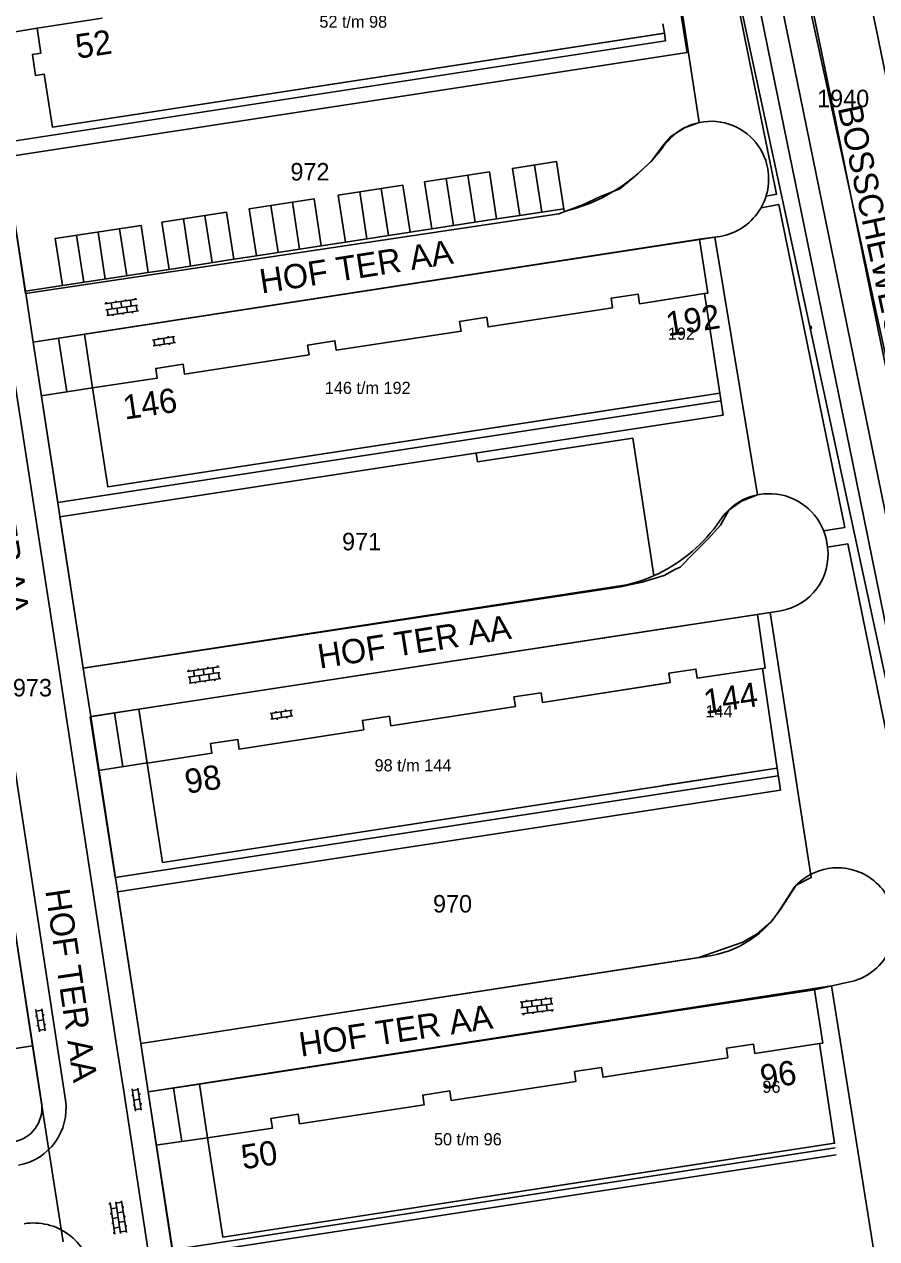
# Model space of a CAD drawing. Extents: x 148816 to 151297, y 399515 to 402500.
# Drawn here: x 150434.3 to 150522, y 401212.2 to 401337.1 of the extents above; entities that cross this region are included whole.
import ezdxf

# ---------------------------------------------------------------- set-up
doc = ezdxf.new("R2010")
doc.units = 0
for name, color, linetype in [('B01 Hoofdgebouw  [T] Norm', 7, 'Continuous'), ('B01 hoofgebouw', 7, 'Continuous'), ('G01 perceelsgrens', 7, 'Continuous'), ('Q21 Lichtmast  Gem', 7, 'Continuous'), ('S02 Open verharding  Norm', 7, 'Continuous'), ('T04 Haag heg  [D] Gem', 7, 'Continuous'), ('V00 Kant verharding algemeen  [T] Norm', 7, 'Continuous'), ('V00 Kant verharding algemeen secundair  [D] Gem', 7, 'Continuous'), ('V00 Kant verharding algemeen secundair  [T] Norm', 7, 'Continuous'), ('Z01 perceelnummer', 7, 'Continuous'), ('Z02 huisnummer', 7, 'Continuous'), ('Z02 Huisnummer  [Tekst] Norm', 7, 'Continuous'), ('Z06 straatnaam', 7, 'Continuous')]:
    doc.layers.add(name, color=color, linetype=linetype)

msp = doc.modelspace()

# ---------------------------------------------------------------- linework, layer by layer
at = {"layer": 'B01 Hoofdgebouw  [T] Norm'}
for p, q in [((150435.6, 401336.7), (150442.29, 401337.72)), ((150435.99, 401334.12), (150435.6, 401336.7)), ((150500, 401336.15), (150437.2, 401326.5)), ((150500, 401337.14), (150500.15, 401336.17)), ((150500.15, 401336.17), (150500, 401336.15)), ((150435.13, 401333.99), (150435.99, 401334.12)), ((150435.46, 401331.82), (150435.13, 401333.99)), ((150436.32, 401331.97), (150435.46, 401331.82)), ((150437.2, 401326.5), (150436.32, 401331.97)), ((150497.46, 401309.32), (150494.67, 401308.92)), ((150494.67, 401308.92), (150494.81, 401307.93)), ((150497.6, 401308.33), (150497.46, 401309.32)), ((150500, 401308.71), (150497.6, 401308.33)), ((150504.27, 401309.38), (150500, 401308.71)), ((150505.85, 401299.14), (150504.27, 401309.38)), ((150494.81, 401307.93), (150482.01, 401305.95)), ((150481.87, 401306.95), (150479.06, 401306.51)), ((150479.06, 401306.51), (150479.22, 401305.51)), ((150482.01, 401305.95), (150481.87, 401306.95)), ((150479.22, 401305.51), (150466.38, 401303.55)), ((150466.25, 401304.53), (150463.43, 401304.09)), ((150463.43, 401304.09), (150463.59, 401303.09)), ((150466.38, 401303.55), (150466.25, 401304.53)), ((150463.59, 401303.09), (150450.77, 401301.11)), ((150450.62, 401302.12), (150447.82, 401301.69)), ((150447.82, 401301.69), (150447.97, 401300.7)), ((150450.77, 401301.11), (150450.62, 401302.12)), ((150447.97, 401300.7), (150441.32, 401299.7)), ((150441.32, 401299.7), (150442.89, 401289.5)), ((150500, 401298.24), (150505.85, 401299.14)), ((150442.89, 401289.5), (150500, 401298.24)), ((150500.61, 401270.34), (150503.39, 401270.76)), ((150500.73, 401269.36), (150500.61, 401270.34)), ((150503.39, 401270.76), (150503.53, 401269.81)), ((150503.53, 401269.81), (150510.23, 401270.8)), ((150510.23, 401270.8), (150511.74, 401260.57)), ((150487.62, 401267.32), (150499.71, 401269.2)), ((150500, 401269.25), (150500.73, 401269.36)), ((150484.67, 401267.89), (150487.47, 401268.31)), ((150484.82, 401266.91), (150484.67, 401267.89)), ((150487.47, 401268.31), (150487.62, 401267.32)), ((150472.01, 401264.91), (150484.82, 401266.91)), ((150469.07, 401265.48), (150471.86, 401265.91)), ((150469.21, 401264.5), (150469.07, 401265.48)), ((150471.86, 401265.91), (150472.01, 401264.91)), ((150453.46, 401263.11), (150456.25, 401263.51)), ((150456.25, 401263.51), (150456.39, 401262.51)), ((150456.39, 401262.51), (150469.21, 401264.5)), ((150453.6, 401262.12), (150453.46, 401263.11)), ((150446.92, 401261.09), (150453.6, 401262.12)), ((150448.51, 401250.87), (150446.92, 401261.09)), ((150511.74, 401260.57), (150500, 401258.77)), ((150499.71, 401258.72), (150448.51, 401250.87)), ((150506.52, 401231.75), (150509.31, 401232.18)), ((150506.67, 401230.76), (150506.52, 401231.75)), ((150509.31, 401232.18), (150509.46, 401231.19)), ((150509.46, 401231.19), (150516.1, 401232.22)), ((150516.1, 401232.22), (150517.65, 401221.98)), ((150490.9, 401229.34), (150493.68, 401229.76)), ((150493.68, 401229.76), (150493.83, 401228.77)), ((150500, 401229.73), (150506.67, 401230.76)), ((150491.05, 401228.34), (150490.9, 401229.34)), ((150493.83, 401228.77), (150500, 401229.73)), ((150475.28, 401226.93), (150478.07, 401227.36)), ((150478.07, 401227.36), (150478.22, 401226.37)), ((150478.22, 401226.37), (150491.05, 401228.34)), ((150475.43, 401225.94), (150475.28, 401226.93)), ((150459.67, 401224.53), (150462.45, 401224.97)), ((150462.45, 401224.97), (150462.61, 401223.97)), ((150462.61, 401223.97), (150475.43, 401225.94)), ((150453.15, 401222.53), (150459.83, 401223.53)), ((150459.83, 401223.53), (150459.67, 401224.53)), ((150454.72, 401212.31), (150453.15, 401222.53)), ((150517.65, 401221.98), (150500, 401219.27)), ((150500, 401219.27), (150454.72, 401212.31))]:
    msp.add_line(p, q, dxfattribs=at)
at = {"layer": 'B01 hoofgebouw'}
for points in [[(150500, 401337.14), (150500.15, 401336.17), (150437.2, 401326.5), (150436.32, 401331.97), (150435.46, 401331.82), (150435.13, 401333.99), (150435.99, 401334.12), (150435.6, 401336.7), (150442.29, 401337.72)], [(150497.6, 401308.33), (150497.46, 401309.32), (150494.67, 401308.92), (150494.81, 401307.93), (150482.01, 401305.95), (150481.87, 401306.95), (150479.06, 401306.51), (150479.22, 401305.51), (150466.38, 401303.55), (150466.25, 401304.53), (150463.43, 401304.09), (150463.59, 401303.09), (150450.77, 401301.11), (150450.62, 401302.12), (150447.82, 401301.69), (150447.97, 401300.7), (150441.32, 401299.7), (150442.89, 401289.5), (150505.85, 401299.14), (150504.27, 401309.38), (150497.6, 401308.33)], [(150448.51, 401250.87), (150446.92, 401261.09), (150453.6, 401262.12), (150453.46, 401263.11), (150456.25, 401263.51), (150456.39, 401262.51), (150469.21, 401264.5), (150469.07, 401265.48), (150471.86, 401265.91), (150472.01, 401264.91), (150484.82, 401266.91), (150484.67, 401267.89), (150487.47, 401268.31), (150487.62, 401267.32), (150500.73, 401269.36), (150500.61, 401270.34), (150503.39, 401270.76), (150503.53, 401269.81), (150510.23, 401270.8), (150511.74, 401260.57), (150448.51, 401250.87)], [(150454.72, 401212.31), (150453.15, 401222.53), (150459.83, 401223.53), (150459.67, 401224.53), (150462.45, 401224.97), (150462.61, 401223.97), (150475.43, 401225.94), (150475.28, 401226.93), (150478.07, 401227.36), (150478.22, 401226.37), (150491.05, 401228.34), (150490.9, 401229.34), (150493.68, 401229.76), (150493.83, 401228.77), (150506.67, 401230.76), (150506.52, 401231.75), (150509.31, 401232.18), (150509.46, 401231.19), (150516.1, 401232.22), (150517.65, 401221.98), (150454.72, 401212.31)]]:
    msp.add_lwpolyline(points, dxfattribs=at)
at = {"layer": 'G01 perceelsgrens'}
for points in [[(150505.62, 401350.09), (150535.58, 401210.97)], [(150500.28, 401349.34), (150503.71, 401326.98)], [(150434.43, 401309.41), (150430.7, 401333.73)], [(150435.15, 401232.01), (150419.87, 401332)], [(150503.71, 401326.98), (150502.2, 401326.45), (150500.82, 401325.54), (150499.95, 401324.56), (150498.81, 401323), (150497.23, 401321.58), (150495.57, 401320.15), (150493.56, 401319.37), (150491.82, 401318.56), (150489.3, 401317.58), (150434.43, 401309.41)], [(150440.35, 401270.85), (150435.2, 401304.39), (150505.35, 401315.19)], [(150505.35, 401315.19), (150509.73, 401288.68)], [(150509.73, 401288.68), (150508.09, 401288.03), (150506.78, 401287.1), (150505.9, 401285.55), (150504.65, 401284.17), (150503.15, 401282.63), (150501.75, 401281.25), (150501.3, 401281.04), (150500.13, 401280.38), (150497.85, 401279.71), (150495.62, 401279.22), (150440.35, 401270.85)], [(150446.28, 401232.23), (150441.12, 401265.86), (150511.01, 401276.58)], [(150511.01, 401276.58), (150515.26, 401249.32), (150513.69, 401248.54), (150512.04, 401246), (150511.09, 401244.73), (150509.69, 401243.5), (150508.23, 401242.65), (150503.69, 401241.09), (150446.28, 401232.23)], [(150451.37, 401198.81), (150447.04, 401227.25), (150517.35, 401238.16)], [(150517.35, 401238.16), (150521.98, 401209.16)], [(150392.67, 401225.55), (150394.86, 401225.87), (150400.98, 401226.8), (150401.94, 401220.64), (150427.83, 401224.6), (150426.9, 401230.77), (150432.69, 401231.61), (150435.15, 401232.01)], [(150435.15, 401232.01), (150438.3, 401211.82)]]:
    msp.add_lwpolyline(points, dxfattribs=at)
at = {"layer": 'Q21 Lichtmast  Gem'}
msp.add_lwpolyline([(150470.02, 401545.9), (150556.48, 401148.68), (150587.33, 401006.96), (150639.15, 400861.23), (150792, 400651.61), (150911.82, 400487.27), (150967.93, 400385.83), (150992.88, 400314.71), (150864.37, 400354.64), (150785.76, 400358.38), (150705.9, 400348.4), (150564.28, 400314.71), (150489.42, 400271.04), (150319.72, 400151.26), (150222.4, 400100.1), (150103.26, 400037.48), (150071.61, 400097.7), (150036.48, 400058.92), (149995.31, 400040.21), (149954.13, 400021.49), (149930.42, 400026.48), (149891.12, 400015.25), (149831.23, 399977.82), (149652.8, 400166.23)], dxfattribs=at)
at = {"layer": 'S02 Open verharding  Norm'}
for p, q in [((150445.86, 401308.8), (150442.59, 401308.32)), ((150442.74, 401308.34), (150442.72, 401308.49)), ((150443.73, 401308.49), (150443.71, 401308.64)), ((150444.31, 401307.97), (150444.23, 401308.56)), ((150444.72, 401308.63), (150444.7, 401308.78)), ((150445.3, 401308.11), (150445.22, 401308.71)), ((150445.71, 401308.78), (150445.69, 401308.93)), ((150445.95, 401308.21), (150442.68, 401307.73)), ((150446.03, 401307.61), (150442.77, 401307.13)), ((150442.92, 401307.16), (150442.83, 401307.75)), ((150443.24, 401308.42), (150443.32, 401307.82)), ((150443.41, 401307.23), (150443.43, 401307.08)), ((150443.91, 401307.3), (150443.82, 401307.9)), ((150444.4, 401307.37), (150444.42, 401307.23)), ((150444.9, 401307.45), (150444.81, 401308.04)), ((150445.39, 401307.52), (150445.41, 401307.37)), ((150445.89, 401307.59), (150445.8, 401308.19)), ((150515.18, 401306.01), (150515.23, 401305.78)), ((150515.18, 401305.99), (150515.24, 401306)), ((150515.24, 401306.02), (150515.29, 401305.79)), ((150447.47, 401304.6), (150449.75, 401304.96)), ((150448.09, 401304.85), (150448.11, 401304.7)), ((150448.61, 401304.78), (150448.7, 401304.19)), ((150449.08, 401305), (150449.1, 401304.86)), ((150449.69, 401304.34), (150449.6, 401304.93)), ((150515.19, 401305.94), (150515.18, 401305.94)), ((150515.26, 401305.91), (150515.2, 401305.89)), ((150515.21, 401305.85), (150515.2, 401305.84)), ((150515.22, 401305.8), (150515.28, 401305.81)), ((150515.27, 401305.96), (150515.25, 401305.96)), ((150515.29, 401305.86), (150515.27, 401305.86)), ((150447.56, 401304.01), (150449.84, 401304.36)), ((150447.71, 401304.03), (150447.62, 401304.63)), ((150448.21, 401304.11), (150448.23, 401303.96)), ((150449.19, 401304.26), (150449.22, 401304.12)), ((150454.33, 401270.99), (150451.06, 401270.51)), ((150454.18, 401270.97), (150454.16, 401271.12)), ((150454.42, 401270.4), (150451.15, 401269.92)), ((150451.21, 401270.53), (150451.19, 401270.68)), ((150454.5, 401269.8), (150451.24, 401269.32)), ((150451.39, 401269.34), (150451.3, 401269.94)), ((150451.71, 401270.6), (150451.79, 401270.01)), ((150452.2, 401270.68), (150452.18, 401270.83)), ((150452.38, 401269.49), (150452.29, 401270.08)), ((150452.78, 401270.16), (150452.69, 401270.75)), ((150453.19, 401270.82), (150453.17, 401270.97)), ((150453.36, 401269.64), (150453.28, 401270.23)), ((150453.77, 401270.3), (150453.69, 401270.9)), ((150454.35, 401269.78), (150454.27, 401270.37)), ((150451.88, 401269.42), (150451.9, 401269.27)), ((150452.87, 401269.56), (150452.89, 401269.41)), ((150453.86, 401269.71), (150453.88, 401269.56)), ((150459.57, 401266.18), (150461.84, 401266.53)), ((150459.81, 401265.61), (150459.71, 401266.2)), ((150460.18, 401266.43), (150460.21, 401266.28)), ((150460.7, 401266.35), (150460.79, 401265.76)), ((150461.17, 401266.58), (150461.2, 401266.43)), ((150461.78, 401265.91), (150461.69, 401266.51)), ((150459.66, 401265.59), (150461.93, 401265.94)), ((150460.3, 401265.68), (150460.32, 401265.54)), ((150461.29, 401265.84), (150461.31, 401265.69)), ((150485.32, 401236.48), (150488.6, 401236.89)), ((150485.39, 401235.89), (150488.67, 401236.3)), ((150485.47, 401236.5), (150485.54, 401235.91)), ((150485.97, 401236.57), (150485.95, 401236.71)), ((150486.46, 401236.63), (150486.54, 401236.03)), ((150486.96, 401236.69), (150486.94, 401236.84)), ((150487.03, 401236.09), (150487.11, 401235.5)), ((150487.45, 401236.75), (150487.53, 401236.16)), ((150487.95, 401236.81), (150487.93, 401236.96)), ((150488.1, 401235.62), (150488.02, 401236.22)), ((150488.45, 401236.87), (150488.52, 401236.28)), ((150435.44, 401235.05), (150435.59, 401235.08)), ((150435.84, 401233.44), (150435.49, 401235.72)), ((150436.11, 401235.66), (150435.51, 401235.57)), ((150436.43, 401233.53), (150436.08, 401235.81)), ((150436.18, 401235.17), (150436.33, 401235.19)), ((150485.47, 401235.29), (150488.74, 401235.7)), ((150485.62, 401235.31), (150485.64, 401235.16)), ((150486.04, 401235.97), (150486.11, 401235.37)), ((150486.61, 401235.44), (150486.63, 401235.29)), ((150487.6, 401235.56), (150487.62, 401235.41)), ((150488.59, 401235.68), (150488.61, 401235.53)), ((150435.59, 401234.06), (150435.74, 401234.09)), ((150435.66, 401234.58), (150436.26, 401234.67)), ((150436.41, 401233.68), (150435.81, 401233.59)), ((150436.33, 401234.18), (150436.48, 401234.2)), ((150445.74, 401225.28), (150445.39, 401227.56)), ((150446.01, 401227.5), (150445.41, 401227.41)), ((150446.33, 401225.37), (150445.98, 401227.65)), ((150445.34, 401226.89), (150445.49, 401226.92)), ((150445.56, 401226.42), (150446.16, 401226.51)), ((150446.08, 401227.01), (150446.23, 401227.03)), ((150446.23, 401226.02), (150446.38, 401226.04)), ((150445.49, 401225.9), (150445.64, 401225.93)), ((150446.31, 401225.52), (150445.71, 401225.43)), ((150444.29, 401216.05), (150444.79, 401212.79)), ((150443.13, 401215.73), (150442.98, 401215.7)), ((150443.11, 401215.87), (150443.6, 401212.61)), ((150443.8, 401215.32), (150443.2, 401215.23)), ((150443.7, 401215.96), (150444.2, 401212.7)), ((150444.31, 401215.91), (150443.72, 401215.82)), ((150444.46, 401214.92), (150443.87, 401214.83)), ((150444.39, 401215.41), (150444.54, 401215.43)), ((150443.28, 401214.74), (150443.13, 401214.71)), ((150443.43, 401213.75), (150443.28, 401213.73)), ((150443.95, 401214.33), (150443.35, 401214.24)), ((150444.62, 401213.93), (150444.02, 401213.84)), ((150444.54, 401214.42), (150444.69, 401214.45)), ((150443.58, 401212.76), (150443.43, 401212.74)), ((150443.5, 401213.25), (150444.1, 401213.34)), ((150444.77, 401212.94), (150444.17, 401212.85)), ((150444.69, 401213.43), (150444.84, 401213.46))]:
    msp.add_line(p, q, dxfattribs=at)
at = {"layer": 'T04 Haag heg  [D] Gem'}
for p, q in [((150480.91, 401292.07), (150496.89, 401294.52)), ((150496.89, 401294.52), (150499.05, 401280.37)), ((150480.77, 401292.97), (150480.91, 401292.07)), ((150435.16, 401231.98), (150432.71, 401231.61))]:
    msp.add_line(p, q, dxfattribs=at)
at = {"layer": 'V00 Kant verharding algemeen  [T] Norm'}
for p, q in [((150499.7, 401351.28), (150502.48, 401334.2)), ((150435.6, 401336.7), (150430.38, 401335.82)), ((150500.15, 401336.17), (150500.27, 401335.38)), ((150434.92, 401250), (150421.86, 401335.23)), ((150500.27, 401335.38), (150432.06, 401324.9)), ((150502.48, 401334.2), (150432.28, 401323.42)), ((150500.23, 401324.78), (150500.12, 401324.62)), ((150500.12, 401324.62), (150500, 401324.47)), ((150432.28, 401323.42), (150434.4, 401309.62)), ((150500, 401314.41), (150503.77, 401314.99)), ((150503.77, 401314.99), (150505.57, 401315.22)), ((150504.61, 401309.44), (150503.77, 401314.99)), ((150440.47, 401305.21), (150500, 401314.41)), ((150504.27, 401309.38), (150504.61, 401309.44)), ((150440.47, 401305.21), (150441.32, 401299.7)), ((150437.9, 401270.48), (150432.75, 401304.02)), ((150435.2, 401304.39), (150437.73, 401287.9)), ((150436.04, 401298.87), (150441.32, 401299.7)), ((150505.85, 401299.14), (150506.2, 401296.86)), ((150437.73, 401287.9), (150505.97, 401298.34)), ((150437.96, 401286.42), (150506.2, 401296.86)), ((150437.96, 401286.42), (150440.35, 401270.85)), ((150440.33, 401270.85), (150496.27, 401279.43)), ((150509.72, 401276.38), (150512.12, 401276.75)), ((150510.52, 401270.86), (150509.72, 401276.38)), ((150510.52, 401270.86), (150509.72, 401276.36)), ((150510.23, 401270.8), (150510.52, 401270.86)), ((150446.07, 401266.62), (150446.92, 401261.09)), ((150441.04, 401250), (150438.67, 401265.48)), ((150441.08, 401265.85), (150443.55, 401250)), ((150441.94, 401260.32), (150446.92, 401261.1)), ((150511.86, 401259.77), (150443.65, 401249.32)), ((150511.74, 401260.57), (150512.09, 401258.29)), ((150512.09, 401258.29), (150443.88, 401247.83)), ((150432.4, 401250), (150436.08, 401225.95)), ((150438.53, 401226.41), (150434.92, 401250)), ((150443.82, 401231.85), (150441.04, 401250)), ((150443.55, 401250), (150443.65, 401249.32)), ((150443.88, 401247.83), (150446.28, 401232.23)), ((150513.58, 401248.39), (150512.22, 401246.31)), ((150504.45, 401241.2), (150500, 401240.51)), ((150500, 401240.51), (150446.28, 401232.23)), ((150515.58, 401237.77), (150519.06, 401238.53)), ((150516.43, 401232.26), (150515.58, 401237.77)), ((150516.1, 401232.22), (150516.43, 401232.26)), ((150448.68, 401200.21), (150444.59, 401226.87)), ((150447.04, 401227.25), (150451.17, 401200.36)), ((150517.73, 401221.49), (150449.54, 401211.01)), ((150517.83, 401220.79), (150449.64, 401210.32))]:
    msp.add_line(p, q, dxfattribs=at)
for points in [[(150527.29, 401310.59), (150521.66, 401337.95), (150515.53, 401354.45), (150515.2, 401355.95)], [(150543.79, 401188.12), (150541.98, 401192.83), (150540.13, 401202.36), (150508.99, 401354.75)], [(150511.98, 401355.3), (150512.98, 401350.38), (150516.91, 401331.26), (150520.99, 401311.19), (150524.9, 401292.11), (150528.97, 401272.05), (150532.88, 401252.94), (150538.02, 401227.77), (150539.14, 401221.85), (150540.02, 401216.67), (150543.73, 401193.26), (150544.68, 401188.34)], [(150539.73, 401192.57), (150534.61, 401217.77), (150531.69, 401231.97), (150527.42, 401253.06), (150523.53, 401272.18), (150519.45, 401292.26), (150515.75, 401310.32), (150511.85, 401329.43), (150510.41, 401336.5), (150507.57, 401350.5), (150507.31, 401351.7)], [(150505.44, 401350.4), (150511.69, 401319.6), (150510.63, 401319.4)], [(150490.22, 401317.92), (150489.84, 401317.86), (150489.06, 401322.96), (150484.51, 401322.26), (150485.26, 401317.42), (150482.88, 401317.06), (150482.14, 401321.9), (150475.47, 401320.88), (150476.21, 401316.03), (150473.99, 401315.69), (150473.24, 401320.53), (150466.57, 401319.51), (150467.32, 401314.67), (150464.84, 401314.29), (150464.1, 401319.13), (150457.43, 401318.11), (150458.17, 401313.26), (150455.85, 401312.91), (150455.11, 401317.75), (150448.43, 401316.73), (150449.18, 401311.88), (150447.05, 401311.56), (150446.31, 401316.4), (150437.46, 401315.04), (150438.21, 401310.2), (150434.4, 401309.62)], [(150510.09, 401318.22), (150511.91, 401318.54), (150518.7, 401285.31)], [(150516.53, 401284.98), (150518.7, 401285.31)], [(150516.93, 401283.31), (150519.03, 401283.63), (150527.25, 401243.25), (150523.57, 401242.47)], [(150452.3, 401228.06), (150453.15, 401222.53), (150447.83, 401221.79)]]:
    msp.add_lwpolyline(points, dxfattribs=at)
for centre, radius, start, end in [((150504.95, 401321.19), 5.92, 9.9964, 142.7247), ((150485.67, 401335.3), 17.96, 284.6856, 322.9375), ((150504.86, 401321.19), 6.01, 276.8068, 9.8736), ((150510.92, 401282.77), 6.03, 4.8914, 142.8405), ((150492.58, 401295.09), 16.08, 297.4907, 327.3175), ((150511.12, 401282.52), 5.86, 279.8021, 7.4472), ((150492.72, 401294.56), 15.55, 283.2106, 297.9351), ((150517.95, 401244.36), 5.95, 108.4934, 137.3539), ((150517.95, 401244.36), 5.95, 71.5066, 108.4934), ((150517.95, 401244.36), 5.95, 24.1009, 71.5066), ((150503.1, 401251.71), 10.6, 277.3028, 329.3596), ((150517.93, 401244.38), 5.96, 280.9442, 23.8364), ((150432.62, 401225.58), 5.97, 280.4566, 7.968), ((150432.59, 401225.58), 3.51, 280.8987, 6.0364), ((150435.25, 401207.71), 6.06, 8.3108, 99.1173)]:
    msp.add_arc(centre, radius, start, end, dxfattribs=at)
at = {"layer": 'V00 Kant verharding algemeen secundair  [D] Gem'}
for p, q in [((150487.53, 401317.77), (150486.79, 401322.61)), ((150478.44, 401316.37), (150477.69, 401321.22)), ((150480.66, 401316.72), (150479.92, 401321.56)), ((150482.88, 401317.06), (150482.14, 401321.9)), ((150469.54, 401315.01), (150468.8, 401319.85)), ((150471.76, 401315.35), (150471.02, 401320.19)), ((150462.62, 401313.95), (150461.88, 401318.79)), ((150453.63, 401312.57), (150452.88, 401317.41)), ((150460.4, 401313.61), (150459.65, 401318.45)), ((150444.84, 401311.22), (150444.1, 401316.06)), ((150451.4, 401312.23), (150450.66, 401317.07)), ((150440.41, 401310.54), (150439.67, 401315.38)), ((150442.62, 401310.88), (150441.88, 401315.72)), ((150438.68, 401299.29), (150437.81, 401304.8)), ((150444.43, 401260.71), (150443.57, 401266.24)), ((150450.49, 401222.16), (150449.65, 401227.65))]:
    msp.add_line(p, q, dxfattribs=at)
at = {"layer": 'V00 Kant verharding algemeen secundair  [T] Norm'}
for p, q in [((150485.26, 401317.42), (150489.8, 401318.12)), ((150476.21, 401316.03), (150482.88, 401317.06)), ((150467.32, 401314.67), (150473.99, 401315.69)), ((150458.17, 401313.26), (150464.84, 401314.29)), ((150449.18, 401311.88), (150455.85, 401312.91)), ((150438.21, 401310.2), (150447.05, 401311.56)), ((150434.4, 401309.62), (150435.19, 401304.39)), ((150435.19, 401304.39), (150440.47, 401305.21)), ((150500, 401274.89), (150509.72, 401276.38)), ((150446.07, 401266.62), (150500, 401274.89)), ((150438.67, 401265.48), (150437.9, 401270.48)), ((150440.35, 401270.85), (150441.12, 401265.86)), ((150441.08, 401265.85), (150446.07, 401266.62)), ((150500, 401235.38), (150515.58, 401237.77)), ((150452.3, 401228.06), (150500, 401235.38)), ((150444.59, 401226.87), (150443.82, 401231.85)), ((150446.28, 401232.23), (150447.04, 401227.25)), ((150447.04, 401227.25), (150452.3, 401228.06))]:
    msp.add_line(p, q, dxfattribs=at)

# ---------------------------------------------------------------- texts
at = {"layer": 'Z01 perceelnummer'}
for s, p in [('1940', (150515.86, 401328.56)), ('972', (150461.67, 401321.02)), ('971', (150466.98, 401282.97)), ('973', (150433.12, 401267.94)), ('970', (150476.34, 401245.71))]:
    msp.add_text(s, height=1.8, dxfattribs=at).set_placement(p)
at = {"layer": 'Z02 huisnummer'}
for s, rotation, p in [('52', 8.6809, (150439.76, 401333.54)), ('192', 8.916, (150500.5, 401304.99)), ('146', 8.5676, (150444.64, 401296.41)), ('144', 8.3976, (150504.37, 401266.14)), ('98', 8.7462, (150451.01, 401257.92)), ('96', 8.8028, (150510.2, 401227.51)), ('50', 8.5109, (150456.8, 401219.28))]:
    msp.add_text(s, height=2.5, rotation=rotation, dxfattribs=at).set_placement(p)
at = {"layer": 'Z02 Huisnummer  [Tekst] Norm'}
for s, p in [('52 t/m 98', (150464.65, 401336.74)), ('192', (150500.5, 401304.64)), ('146 t/m 192', (150465.21, 401299.06)), ('144', (150504.37, 401265.79)), ('98 t/m 144', (150470.33, 401260.23)), ('96', (150510.23, 401227.16)), ('50 t/m 96', (150476.44, 401221.76))]:
    msp.add_text(s, height=1.25, dxfattribs=at).set_placement(p)
at = {"layer": 'Z06 straatnaam'}
for s, rotation, p in [('BOSSCHEWEG', 282.1188, (150517.96, 401328.49)), ('HOF TER AA', 8.916, (150458.71, 401309.38)), ('HOF TER AA', 278.6809, (150429.34, 401296.01)), ('HOF TER AA', 8.8594, (150464.68, 401270.8)), ('HOF TER AA', 278.3409, (150436.45, 401247.97)), ('HOF TER AA', 8.3976, (150462.75, 401230.87))]:
    msp.add_text(s, height=2.5, rotation=rotation, dxfattribs=at).set_placement(p)

doc.saveas('drawing.dxf')
